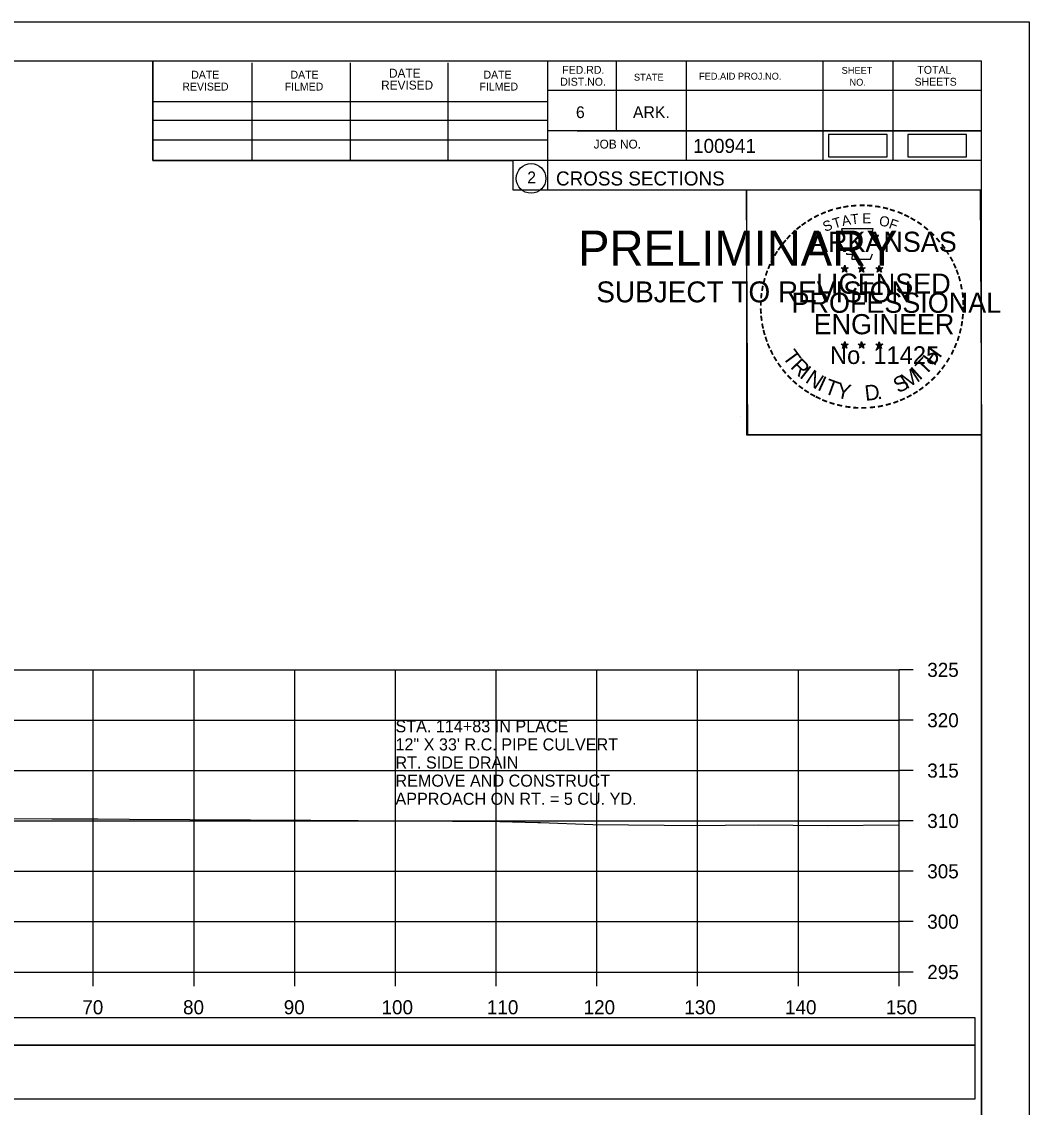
# Model space of a CAD drawing. Extents: x 1370538 to 1372872, y 376220 to 381127.
# Drawn here: x 1371438.2 to 1371538.2, y 380577.3 to 380685.1 of the extents above; entities that cross this region are included whole.
import ezdxf

# ---------------------------------------------------------------- set-up
doc = ezdxf.new("R2010")
doc.units = 0
for name, color, linetype in [('Default', 7, 'Continuous'), ('R_Border Notes', 7, 'Continuous'), ('R_Border PE', 7, 'Continuous'), ('R_Border Prem', 7, 'Continuous'), ('R_Dimension', 7, 'Continuous'), ('R_Grid', 7, 'Continuous'), ('R_No Plot', 7, 'Continuous'), ('R_Water Annot', 7, 'Continuous'), ('T_Detection Zones', 7, 'Continuous'), ('T_Indications', 7, 'Continuous'), ('T_Notes', 7, 'Continuous')]:
    doc.layers.add(name, color=color, linetype=linetype)

msp = doc.modelspace()

# ---------------------------------------------------------------- linework, layer by layer
at = {"layer": 'Default'}
for points in [[(1371518.28, 380671.66), (1371524.11, 380671.66), (1371524.11, 380673.85), (1371518.28, 380673.85)], [(1371526.15, 380671.66), (1371531.98, 380671.66), (1371531.98, 380673.85), (1371526.15, 380673.85)]]:
    msp.add_lwpolyline(points, close=True, dxfattribs=at)
at = {"layer": 'R_Border Notes'}
for p, q in [((1371217.29, 380681.17), (1371533.47, 380681.17)), ((1371451.21, 380671.29), (1371451.21, 380681.17)), ((1371461.07, 380671.29), (1371461.07, 380680.97)), ((1371470.83, 380671.29), (1371470.83, 380680.97)), ((1371480.51, 380671.29), (1371480.51, 380680.97)), ((1371490.37, 380681.17), (1371490.37, 380668.37)), ((1371497.21, 380681.17), (1371497.21, 380674.23)), ((1371504.15, 380681.17), (1371504.15, 380671.29)), ((1371517.73, 380681.17), (1371517.73, 380671.29)), ((1371524.67, 380681.17), (1371524.67, 380671.29)), ((1371533.47, 380475.71), (1371533.47, 380681.17)), ((1371533.47, 380678.25), (1371533.47, 380678.25)), ((1371533.47, 380678.23), (1371490.37, 380678.23)), ((1371451.21, 380677.15), (1371490.37, 380677.15)), ((1371451.21, 380675.29), (1371490.37, 380675.29)), ((1371533.47, 380674.23), (1371490.37, 380674.23)), ((1371493.33, 380674.23), (1371533.47, 380674.23)), ((1371451.21, 380671.29), (1371451.21, 380673.35)), ((1371451.21, 380673.35), (1371490.37, 380673.35)), ((1371533.47, 380671.29), (1371451.21, 380671.29)), ((1371490.37, 380668.37), (1371533.47, 380668.37))]:
    msp.add_line(p, q, dxfattribs=at)
msp.add_circle((1371488.75, 380669.5), 1.47, dxfattribs=at)
at = {"layer": 'R_Border Prem'}
for p, q in [((1371525.29, 380590.71), (1371525.29, 380620.71)), ((1371526.69, 380620.71), (1371525.29, 380620.71)), ((1371526.69, 380615.71), (1371525.29, 380615.71)), ((1371526.69, 380610.71), (1371525.29, 380610.71)), ((1371526.69, 380605.71), (1371525.29, 380605.71)), ((1371526.69, 380600.71), (1371525.29, 380600.71)), ((1371526.69, 380595.71), (1371525.29, 380595.71)), ((1371225.29, 380590.71), (1371525.29, 380590.71)), ((1371445.29, 380589.31), (1371445.29, 380590.71)), ((1371455.29, 380589.31), (1371455.29, 380590.71)), ((1371465.29, 380589.31), (1371465.29, 380590.71)), ((1371475.29, 380589.31), (1371475.29, 380590.71)), ((1371485.29, 380589.31), (1371485.29, 380590.71)), ((1371495.29, 380589.31), (1371495.29, 380590.71)), ((1371505.29, 380589.31), (1371505.29, 380590.71)), ((1371515.29, 380589.31), (1371515.29, 380590.71)), ((1371525.29, 380589.31), (1371525.29, 380590.71)), ((1371526.69, 380590.71), (1371525.29, 380590.71))]:
    msp.add_line(p, q, dxfattribs=at)
at = {"layer": 'R_Dimension'}
msp.add_lwpolyline([(1371436.98, 380605.94), (1371441.16, 380605.92), (1371445.73, 380605.91), (1371448.9, 380605.9), (1371466.89, 380605.79), (1371485.64, 380605.67), (1371489.42, 380605.55), (1371489.54, 380605.55), (1371489.7, 380605.55), (1371494.88, 380605.35), (1371501.97, 380605.29), (1371504.68, 380605.27), (1371511.36, 380605.31), (1371518.18, 380605.26), (1371525.29, 380605.31)], dxfattribs=at)
at = {"layer": 'R_Grid'}
for p, q in [((1371225.29, 380620.71), (1371525.29, 380620.71)), ((1371445.29, 380590.71), (1371445.29, 380620.71)), ((1371455.29, 380590.71), (1371455.29, 380620.71)), ((1371465.29, 380590.71), (1371465.29, 380620.71)), ((1371475.29, 380590.71), (1371475.29, 380620.71)), ((1371485.29, 380590.71), (1371485.29, 380620.71)), ((1371495.29, 380590.71), (1371495.29, 380620.71)), ((1371505.29, 380590.71), (1371505.29, 380620.71)), ((1371515.29, 380590.71), (1371515.29, 380620.71)), ((1371525.29, 380590.71), (1371525.29, 380620.71)), ((1371225.29, 380615.71), (1371525.29, 380615.71)), ((1371225.29, 380610.71), (1371525.29, 380610.71)), ((1371225.29, 380605.71), (1371525.29, 380605.71)), ((1371225.29, 380600.71), (1371525.29, 380600.71)), ((1371225.29, 380595.71), (1371525.29, 380595.71)), ((1371225.29, 380590.71), (1371525.29, 380590.71))]:
    msp.add_line(p, q, dxfattribs=at)
at = {"layer": 'R_No Plot'}
for p, q in [((1371204.89, 380685.06), (1371538.22, 380685.06)), ((1371509.5, 380645.91), (1371509.5, 380645.91))]:
    msp.add_line(p, q, dxfattribs=at)
for points in [[(1371204.88, 380685.06), (1371538.22, 380685.06), (1371538.22, 380471.72), (1371204.88, 380471.72)], [(1371451.21, 380681.17), (1371451.21, 380671.29), (1371486.94, 380671.29), (1371486.94, 380668.37), (1371510.14, 380668.37), (1371510.14, 380644.03), (1371533.47, 380644.03), (1371533.47, 380475.71), (1371217.29, 380475.71), (1371217.29, 380681.17)], [(1371510.14, 380668.37), (1371533.35, 380668.37), (1371533.47, 380644.03), (1371510.26, 380644.03)]]:
    msp.add_lwpolyline(points, close=True, dxfattribs=at)
at = {"layer": 'T_Detection Zones'}
for points in [[(1371217.73, 380583.45), (1371532.86, 380583.45), (1371532.86, 380586.16), (1371217.73, 380586.16)], [(1371217.73, 380578.13), (1371532.86, 380578.13), (1371532.86, 380583.45), (1371217.73, 380583.45)]]:
    msp.add_lwpolyline(points, close=True, dxfattribs=at)
at = {"layer": 'T_Indications'}
for p, q in [((1371519.55, 380660.62), (1371519.9, 380660.51)), ((1371519.55, 380660.62), (1371519.8, 380660.58)), ((1371519.55, 380660.62), (1371519.79, 380660.5)), ((1371519.68, 380660.21), (1371519.9, 380660.51)), ((1371519.68, 380660.21), (1371519.81, 380660.46)), ((1371519.68, 380660.21), (1371519.9, 380660.43)), ((1371519.9, 380660.88), (1371519.86, 380660.62)), ((1371519.9, 380660.51), (1371519.9, 380660.88)), ((1371519.9, 380660.88), (1371519.95, 380660.63)), ((1371520.25, 380660.62), (1371519.9, 380660.51)), ((1371520.11, 380660.21), (1371519.9, 380660.51)), ((1371520.11, 380660.21), (1371519.9, 380660.43)), ((1371520.25, 380660.62), (1371519.96, 380660.57)), ((1371520.11, 380660.21), (1371519.98, 380660.5)), ((1371520.25, 380660.62), (1371520.04, 380660.52)), ((1371521.22, 380660.62), (1371521.57, 380660.51)), ((1371521.22, 380660.62), (1371521.47, 380660.58)), ((1371521.22, 380660.62), (1371521.46, 380660.5)), ((1371521.35, 380660.21), (1371521.57, 380660.51)), ((1371521.35, 380660.21), (1371521.48, 380660.46)), ((1371521.35, 380660.21), (1371521.57, 380660.43)), ((1371521.57, 380660.88), (1371521.53, 380660.62)), ((1371521.57, 380660.51), (1371521.57, 380660.88)), ((1371521.57, 380660.88), (1371521.62, 380660.63)), ((1371521.92, 380660.62), (1371521.57, 380660.51)), ((1371521.78, 380660.21), (1371521.57, 380660.51)), ((1371521.78, 380660.21), (1371521.57, 380660.43)), ((1371521.92, 380660.62), (1371521.63, 380660.57)), ((1371521.78, 380660.21), (1371521.65, 380660.5)), ((1371521.92, 380660.62), (1371521.71, 380660.52)), ((1371522.99, 380660.61), (1371523.33, 380660.5)), ((1371522.99, 380660.61), (1371523.24, 380660.56)), ((1371522.99, 380660.61), (1371523.22, 380660.49)), ((1371523.12, 380660.2), (1371523.33, 380660.5)), ((1371523.12, 380660.2), (1371523.24, 380660.45)), ((1371523.12, 380660.2), (1371523.33, 380660.42)), ((1371523.33, 380660.86), (1371523.29, 380660.61)), ((1371523.33, 380660.5), (1371523.33, 380660.86)), ((1371523.33, 380660.86), (1371523.38, 380660.61)), ((1371523.68, 380660.61), (1371523.33, 380660.5)), ((1371523.55, 380660.2), (1371523.33, 380660.5)), ((1371523.55, 380660.2), (1371523.33, 380660.42)), ((1371523.68, 380660.61), (1371523.4, 380660.56)), ((1371523.55, 380660.2), (1371523.41, 380660.49)), ((1371523.68, 380660.61), (1371523.48, 380660.51)), ((1371519.55, 380653.05), (1371519.9, 380652.94)), ((1371519.55, 380653.05), (1371519.8, 380653)), ((1371519.55, 380653.05), (1371519.78, 380652.93)), ((1371519.68, 380652.64), (1371519.9, 380652.94)), ((1371519.68, 380652.64), (1371519.81, 380652.88)), ((1371519.68, 380652.64), (1371519.89, 380652.86)), ((1371519.9, 380653.3), (1371519.86, 380653.05)), ((1371520.11, 380652.64), (1371519.89, 380652.85)), ((1371519.9, 380652.94), (1371519.9, 380653.3)), ((1371519.9, 380653.3), (1371519.95, 380653.05)), ((1371520.24, 380653.05), (1371519.9, 380652.94)), ((1371520.11, 380652.64), (1371519.9, 380652.94)), ((1371520.24, 380653.05), (1371519.96, 380653)), ((1371520.11, 380652.64), (1371519.97, 380652.93)), ((1371520.24, 380653.05), (1371520.04, 380652.95)), ((1371521.22, 380653.05), (1371521.57, 380652.94)), ((1371521.22, 380653.05), (1371521.47, 380653)), ((1371521.22, 380653.05), (1371521.45, 380652.93)), ((1371521.35, 380652.64), (1371521.57, 380652.94)), ((1371521.35, 380652.64), (1371521.48, 380652.88)), ((1371521.35, 380652.64), (1371521.56, 380652.86)), ((1371521.57, 380653.3), (1371521.52, 380653.05)), ((1371521.78, 380652.64), (1371521.56, 380652.85)), ((1371521.57, 380652.94), (1371521.57, 380653.3)), ((1371521.57, 380653.3), (1371521.61, 380653.05)), ((1371521.91, 380653.05), (1371521.57, 380652.94)), ((1371521.78, 380652.64), (1371521.57, 380652.94)), ((1371521.91, 380653.05), (1371521.63, 380653)), ((1371521.78, 380652.64), (1371521.64, 380652.93)), ((1371521.91, 380653.05), (1371521.71, 380652.95)), ((1371522.98, 380653.04), (1371523.33, 380652.93)), ((1371522.98, 380653.04), (1371523.24, 380652.99)), ((1371522.98, 380653.04), (1371523.22, 380652.92)), ((1371523.12, 380652.63), (1371523.33, 380652.93)), ((1371523.12, 380652.63), (1371523.24, 380652.87)), ((1371523.12, 380652.63), (1371523.33, 380652.85)), ((1371523.33, 380653.29), (1371523.29, 380653.04)), ((1371523.33, 380652.93), (1371523.33, 380653.29)), ((1371523.33, 380653.29), (1371523.38, 380653.04)), ((1371523.68, 380653.04), (1371523.33, 380652.93)), ((1371523.55, 380652.63), (1371523.33, 380652.93)), ((1371523.55, 380652.63), (1371523.33, 380652.84)), ((1371523.68, 380653.04), (1371523.39, 380652.99)), ((1371523.55, 380652.63), (1371523.41, 380652.92)), ((1371523.68, 380653.04), (1371523.48, 380652.94))]:
    msp.add_line(p, q, dxfattribs=at)
for points in [[(1371519.59, 380664.5), (1371519.86, 380663.67)], [(1371523.1, 380663.58), (1371523.25, 380663.86), (1371522.56, 380663.84), (1371522.71, 380664.5), (1371519.59, 380664.5)], [(1371520.08, 380662.08), (1371520.08, 380661.99), (1371520.65, 380661.97), (1371520.59, 380661.5), (1371522.46, 380661.5), (1371522.66, 380662.03)], [(1371519.9, 380660.88), (1371520.11, 380660.21), (1371519.55, 380660.62), (1371520.25, 380660.62), (1371519.68, 380660.21), (1371519.9, 380660.88)], [(1371521.57, 380660.88), (1371521.78, 380660.21), (1371521.22, 380660.62), (1371521.92, 380660.62), (1371521.35, 380660.21), (1371521.57, 380660.88)], [(1371523.33, 380660.86), (1371523.55, 380660.2), (1371522.99, 380660.61), (1371523.68, 380660.61), (1371523.12, 380660.2), (1371523.33, 380660.86)], [(1371519.9, 380653.3), (1371520.11, 380652.64), (1371519.55, 380653.05), (1371520.24, 380653.05), (1371519.68, 380652.64), (1371519.9, 380653.3)], [(1371521.57, 380653.3), (1371521.78, 380652.64), (1371521.22, 380653.05), (1371521.91, 380653.05), (1371521.35, 380652.64), (1371521.57, 380653.3)], [(1371523.33, 380653.29), (1371523.55, 380652.63), (1371522.98, 380653.04), (1371523.68, 380653.04), (1371523.12, 380652.63), (1371523.33, 380653.29)]]:
    msp.add_lwpolyline(points, dxfattribs=at)
for centre, radius in [((1371519.9, 380660.51), 0.172), ((1371519.9, 380660.51), 0.145), ((1371519.9, 380660.51), 0.116), ((1371519.9, 380660.51), 0.0991), ((1371519.9, 380660.51), 0.0747), ((1371519.9, 380660.51), 0.0495), ((1371519.9, 380660.51), 0.0296), ((1371521.57, 380660.51), 0.172), ((1371521.57, 380660.51), 0.145), ((1371521.57, 380660.51), 0.116), ((1371521.57, 380660.51), 0.0991), ((1371521.57, 380660.51), 0.0747), ((1371521.57, 380660.51), 0.0495), ((1371521.57, 380660.51), 0.0296), ((1371523.33, 380660.5), 0.172), ((1371523.33, 380660.5), 0.145), ((1371523.33, 380660.5), 0.116), ((1371523.33, 380660.5), 0.0991), ((1371523.33, 380660.5), 0.0747), ((1371523.33, 380660.5), 0.0495), ((1371523.33, 380660.5), 0.0296), ((1371519.9, 380652.94), 0.172), ((1371519.9, 380652.94), 0.145), ((1371519.9, 380652.94), 0.116), ((1371519.9, 380652.94), 0.0991), ((1371519.9, 380652.94), 0.0747), ((1371519.9, 380652.94), 0.0495), ((1371519.9, 380652.94), 0.0296), ((1371521.56, 380652.94), 0.172), ((1371521.56, 380652.94), 0.145), ((1371521.56, 380652.94), 0.116), ((1371521.56, 380652.94), 0.0991), ((1371521.56, 380652.94), 0.0747), ((1371521.56, 380652.94), 0.0495), ((1371521.56, 380652.94), 0.0296), ((1371523.33, 380652.93), 0.172), ((1371523.33, 380652.93), 0.145), ((1371523.33, 380652.93), 0.116), ((1371523.33, 380652.93), 0.0991), ((1371523.33, 380652.93), 0.0747), ((1371523.33, 380652.93), 0.0495), ((1371523.33, 380652.93), 0.0296)]:
    msp.add_circle(centre, radius, dxfattribs=at)

# ---------------------------------------------------------------- texts
at = {"layer": 'R_Border Notes'}
for s, height, p in [('FED.RD.', 0.782, (1371491.85, 380679.89)), ('SHEET', 0.684, (1371519.59, 380679.89)), ('TOTAL', 0.782, (1371527.11, 380679.89)), ('DATE', 0.782, (1371455.01, 380679.41)), ('DATE', 0.782, (1371464.87, 380679.41)), ('DATE', 0.879, (1371474.65, 380679.51)), ('DATE', 0.782, (1371484.03, 380679.41)), ('DIST.NO.', 0.782, (1371491.65, 380678.71)), ('STATE', 0.684, (1371498.97, 380679.21)), ('FED.AID PROJ.NO.', 0.684, (1371505.43, 380679.31)), ('NO.', 0.684, (1371520.37, 380678.71)), ('SHEETS', 0.782, (1371526.83, 380678.71)), ('REVISED', 0.782, (1371454.13, 380678.23)), ('FILMED', 0.782, (1371464.29, 380678.23)), ('REVISED', 0.879, (1371473.87, 380678.33)), ('FILMED', 0.782, (1371483.63, 380678.23)), ('6', 1.17, (1371493.21, 380675.49)), ('ARK.', 1.172, (1371498.87, 380675.49)), ('JOB NO.', 0.879, (1371494.97, 380672.47)), ('100941', 1.4, (1371504.84, 380672.03)), ('2', 1.17, (1371488.37, 380669.02)), ('CROSS SECTIONS', 1.4, (1371491.23, 380668.8))]:
    msp.add_text(s, height=height, rotation=360, dxfattribs=at).set_placement(p)
at = {"layer": 'R_Border PE'}
for s, p in [('325', (1371528.09, 380620.01)), ('320', (1371528.09, 380615.01)), ('315', (1371528.09, 380610.01)), ('310', (1371528.09, 380605.01)), ('305', (1371528.09, 380600.01)), ('300', (1371528.09, 380595.01)), ('295', (1371528.09, 380590.01)), ('70', (1371444.2, 380586.51)), ('80', (1371454.2, 380586.51)), ('90', (1371464.2, 380586.51)), ('100', (1371473.91, 380586.51)), ('110', (1371484.37, 380586.51)), ('120', (1371493.97, 380586.51)), ('130', (1371503.97, 380586.51)), ('140', (1371513.97, 380586.51)), ('150', (1371523.97, 380586.51))]:
    msp.add_text(s, height=1.4, dxfattribs=at).set_placement(p)
at = {"layer": 'R_Water Annot'}
for s, p in [('STA. 114+83 IN PLACE', (1371475.29, 380614.51)), ('12" X 33\' R.C. PIPE CULVERT', (1371475.29, 380612.71)), ('RT. SIDE DRAIN', (1371475.29, 380610.91)), ('REMOVE AND CONSTRUCT', (1371475.29, 380609.11)), ('APPROACH ON RT. = 5 CU. YD.', (1371475.29, 380607.31))]:
    msp.add_text(s, height=1.2, dxfattribs=at).set_placement(p)
at = {"layer": 'T_Indications'}
for s, height, rotation, p in [('-', 1.6, 19.1761, (1371518.34, 380665.63)), ('-', 1.6, 13.6301, (1371519.09, 380665.87)), ('-', 1.6, 10.2193, (1371519.77, 380666.03)), ('-', 1.6, 5.8968, (1371520.5, 380666.14)), ('-', 1.6, 0.1862, (1371521.27, 380666.21)), ('-', 1.6, 357.743, (1371521.99, 380666.2)), ('-', 1.6, 352.1617, (1371522.74, 380666.14)), ('-', 1.6, 347.2049, (1371523.46, 380666.03)), ('-', 1.6, 342.3362, (1371524.09, 380665.87)), ('-', 1.6, 34.0636, (1371516.48, 380664.67)), ('-', 1.6, 28.7918, (1371517.07, 380665.04)), ('-', 1.6, 24.3072, (1371517.71, 380665.36)), ('S', 1, 21.594, (1371517.95, 380664.18)), ('T', 1, 16.4036, (1371518.86, 380664.51)), ('A', 1, 11.2132, (1371519.69, 380664.76)), ('T', 1, 6.0228, (1371520.54, 380664.93)), ('E', 1, 0.8323, (1371521.64, 380665.04)), ('O', 1, 350.4515, (1371523.25, 380664.83)), ('F', 1, 340.0707, (1371524.2, 380664.6)), ('-', 1.6, 337.8551, (1371524.83, 380665.65)), ('-', 1.6, 334.1211, (1371525.46, 380665.38)), ('-', 1.6, 329.6409, (1371526.04, 380665.1)), ('-', 1.6, 42.9622, (1371514.99, 380663.48)), ('-', 1.6, 38.9507, (1371515.42, 380663.9)), ('-', 1.6, 36.2317, (1371515.9, 380664.28)), ('ARKANSAS', 2, 360, (1371516.45, 380662.21)), ('-', 1.6, 325.8627, (1371526.68, 380664.74)), ('-', 1.6, 320.5297, (1371527.29, 380664.31)), ('-', 1.6, 315.5786, (1371527.89, 380663.82)), ('-', 1.6, 50.6142, (1371514.14, 380662.52)), ('-', 1.6, 48.423, (1371514.54, 380663)), ('-', 1.6, 309.8797, (1371528.46, 380663.27)), ('-', 1.6, 58.0706, (1371513.4, 380661.42)), ('-', 1.6, 54.2325, (1371513.73, 380661.95)), ('-', 1.6, 306.6522, (1371528.98, 380662.67)), ('-', 1.4, 303.6753, (1371529.47, 380662.1)), ('-', 1.6, 67.7743, (1371512.83, 380660.2)), ('-', 1.6, 62.8713, (1371513.09, 380660.81)), ('-', 1.6, 299.6684, (1371529.79, 380661.49)), ('-', 1.6, 294.6628, (1371530.11, 380660.88)), ('-', 1.6, 72.3945, (1371512.61, 380659.57)), ('LICENSED', 2, 360, (1371517.04, 380658.06)), ('DWB', 0.01, 360, (1371519.89, 380660.51)), ('DWB', 0.01, 360, (1371521.56, 380660.51)), ('DWB', 0.01, 360, (1371523.32, 380660.49)), ('-', 1.6, 290.5728, (1371530.37, 380660.31)), ('-', 1.6, 81.2013, (1371512.28, 380658.14)), ('-', 1.6, 75.461, (1371512.41, 380658.85)), ('-', 1.6, 285.1233, (1371530.6, 380659.73)), ('-', 1.6, 280.5493, (1371530.8, 380658.98)), ('-', 1.6, 85.1863, (1371512.2, 380657.45)), ('PROFESSIONAL', 2, 360, (1371514.62, 380656.16)), ('-', 1.6, 276.5962, (1371530.96, 380658.22)), ('-', 1.6, 89.0622, (1371512.18, 380656.75)), ('-', 1.6, 274.3301, (1371531.02, 380657.49)), ('-', 1.6, 269.9407, (1371531.06, 380656.86)), ('-', 1.6, 94.1959, (1371512.21, 380656.02)), ('-', 1.6, 98.9479, (1371512.29, 380655.36)), ('ENGINEER', 2, 360, (1371516.81, 380654.03)), ('-', 1.6, 263.5172, (1371531.04, 380656.2)), ('-', 1.6, 101.7149, (1371512.42, 380654.62)), ('-', 1.6, 255.7626, (1371530.86, 380654.86)), ('-', 1.6, 260.9953, (1371530.97, 380655.54)), ('-', 1.6, 105.4578, (1371512.58, 380654.03)), ('-', 1.6, 109.0874, (1371512.8, 380653.4)), ('-', 1.6, 252.8681, (1371530.68, 380654.14)), ('-', 1.6, 114.0643, (1371513.05, 380652.8)), ('-', 1.6, 115.7289, (1371513.36, 380652.18)), ('T', 1.54, 306.0406, (1371513.66, 380651.78)), ('No. 11425', 1.757, 360, (1371518.43, 380651.08)), ('DWB', 0.01, 360, (1371519.88, 380652.93)), ('DWB', 0.01, 360, (1371521.55, 380652.93)), ('DWB', 0.01, 360, (1371523.32, 380652.92)), ('H', 1.54, 54.6088, (1371528.78, 380650.81)), ('-', 1.6, 244.6197, (1371530.19, 380652.84)), ('-', 1.6, 247.8887, (1371530.45, 380653.47)), ('-', 1.6, 120.4471, (1371513.71, 380651.6)), ('R', 1.54, 314.005, (1371514.42, 380650.73)), ('T', 1.54, 46.6444, (1371527.89, 380649.87)), ('-', 1.6, 239.0712, (1371529.8, 380652.09)), ('-', 1.6, 125.8934, (1371514.12, 380651.04)), ('-', 1.6, 130.7181, (1371514.58, 380650.48)), ('I', 1.54, 321.9694, (1371515.32, 380649.8)), ('N', 1.54, 326.5002, (1371515.89, 380649.32)), ('M', 1.54, 32.6563, (1371526.04, 380648.54)), ('I', 1.54, 42.1136, (1371527.32, 380649.39)), ('-', 1.6, 231.2538, (1371528.97, 380650.87)), ('-', 1.6, 233.8452, (1371529.4, 380651.44)), ('-', 1.6, 134.2238, (1371515.1, 380649.94)), ('-', 1.6, 138.9338, (1371515.62, 380649.48)), ('I', 1.54, 335.3603, (1371517.09, 380648.54)), ('T', 1.54, 339.8912, (1371517.76, 380648.21)), ('Y', 1.54, 347.8556, (1371518.97, 380647.77)), ('S', 1.54, 26.9312, (1371525.2, 380648.14)), ('-', 1.6, 221.0851, (1371527.96, 380649.8)), ('-', 1.6, 225.7653, (1371528.49, 380650.31)), ('-', 1.6, 144.6463, (1371516.18, 380649.07)), ('-', 1.6, 148.0898, (1371516.74, 380648.7)), ('-', 1.6, 151.5704, (1371517.32, 380648.37)), ('D', 1.54, 6.3969, (1371521.96, 380647.41)), ('-', 1.6, 207.3568, (1371526.32, 380648.59)), ('-', 1.6, 212.2491, (1371526.88, 380648.94)), ('-', 1.6, 215.7363, (1371527.42, 380649.33)), ('-', 1.6, 154.6002, (1371517.84, 380648.13)), ('-', 1.6, 158.5612, (1371518.46, 380647.87)), ('-', 1.6, 162.7983, (1371519.15, 380647.66)), ('-', 1.6, 167.5555, (1371519.87, 380647.5)), ('-', 1.6, 191.2858, (1371523.67, 380647.56)), ('.', 1.54, 13.7642, (1371523.15, 380647.53)), ('-', 1.6, 195.4743, (1371524.4, 380647.76)), ('-', 1.6, 200.7184, (1371525.08, 380648)), ('-', 1.6, 204.2516, (1371525.7, 380648.27)), ('-', 1.6, 173.1155, (1371520.64, 380647.39)), ('-', 1.6, 176.5183, (1371521.39, 380647.33)), ('-', 1.6, 181.5918, (1371522.13, 380647.35)), ('-', 1.6, 185.8167, (1371522.94, 380647.43))]:
    msp.add_text(s, height=height, rotation=rotation, dxfattribs=at).set_placement(p)
at = {"layer": 'T_Notes'}
for s, height, p in [('PRELIMINARY', 3.5, (1371493.42, 380660.83)), ('DWB', 0.01, (1371494.16, 380662.68)), ('SUBJECT TO REVISION', 2.0751, (1371495.23, 380657.2))]:
    msp.add_text(s, height=height, rotation=360, dxfattribs=at).set_placement(p)

doc.saveas('drawing.dxf')
